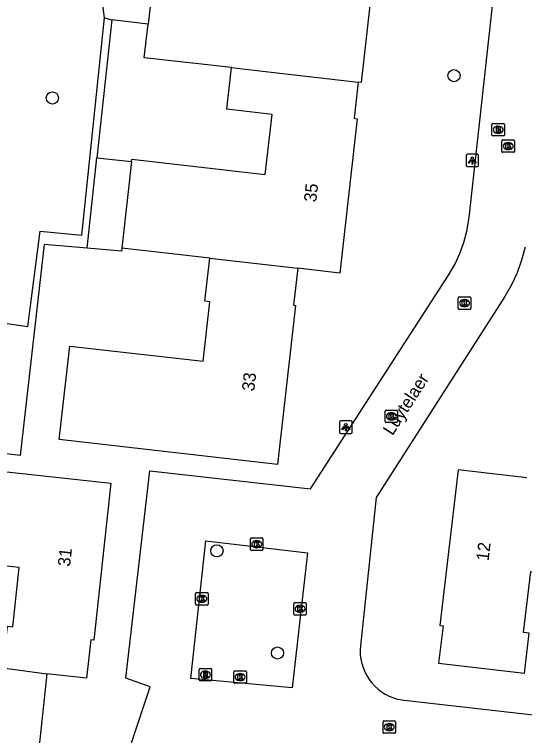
# Model space of a CAD drawing. Extents: x 162398 to 163643, y 386453 to 387397.
# Drawn here: x 162713.1 to 162754, y 386754.8 to 386812.7 of the extents above; entities that cross this region are included whole.
import ezdxf

# ---------------------------------------------------------------- set-up
doc = ezdxf.new("R2010")
doc.units = 0
for name, color, linetype in [('IMGEO_Boom', 7, 'Continuous'), ('IMGEO_Brandkraan', 7, 'Continuous'), ('IMGEO_Erf', 7, 'Continuous'), ('IMGEO_Groenvoorziening', 7, 'Continuous'), ('IMGEO_Kolk', 7, 'Continuous'), ('IMGEO_Lichtpunt', 7, 'Continuous'), ('IMGEO_Openbare_ruimte_label', 7, 'Continuous'), ('IMGEO_Pand', 7, 'Continuous'), ('IMGEO_Pand_nummerreeks', 7, 'Continuous'), ('IMGEO_Rijbaan_lokaal_open', 7, 'Continuous'), ('IMGEO_Rioolput', 7, 'Continuous')]:
    doc.layers.add(name, color=color, linetype=linetype)

msp = doc.modelspace()

# ---------------------------------------------------------------- linework, layer by layer
at = {"layer": 'IMGEO_Boom'}
for centre in [(162748.339, 386807.779), (162716.133, 386805.989), (162729.331, 386769.652), (162734.185, 386761.451)]:
    msp.add_circle(centre, 0.489, dxfattribs=at)
at = {"layer": 'IMGEO_Brandkraan'}
for p, q in [((162751.387, 386803.016), (162751.387, 386803.868)), ((162751.462, 386803.942), (162752.314, 386803.942)), ((162751.875, 386803.722), (162751.9, 386803.722)), ((162752.388, 386803.868), (162752.388, 386803.016)), ((162752.314, 386802.942), (162751.462, 386802.942)), ((162751.898, 386803.162), (162751.873, 386803.162))]:
    msp.add_line(p, q, dxfattribs=at)
for points in [[(162751.387, 386803.016), (162751.387, 386803.868)], [(162751.462, 386803.942), (162752.314, 386803.942)], [(162751.735, 386803.642), (162751.735, 386803.242), (162751.948, 386803.242)], [(162751.966, 386803.642), (162751.735, 386803.642)], [(162751.914, 386803.561), (162751.86, 386803.561), (162751.86, 386803.485)], [(162751.86, 386803.485), (162751.913, 386803.485)], [(162751.922, 386803.409), (162751.86, 386803.409), (162751.86, 386803.328)], [(162752.388, 386803.868), (162752.388, 386803.016)], [(162752.314, 386802.942), (162751.462, 386802.942)], [(162751.86, 386803.328), (162751.922, 386803.328)]]:
    msp.add_lwpolyline(points, dxfattribs=at)
for centre, radius, start, end in [((162751.464, 386803.866), 0.0765, 91.55205, 178.44795), ((162751.464, 386803.866), 0.0765, 91.55205, 178.44795), ((162751.915, 386803.523), 0.0379, 267.82845, 90.93552), ((162751.923, 386803.368), 0.0404, 269.87594, 90.50774), ((162751.97, 386803.497), 0.145, 59.4692, 91.53667), ((162751.995, 386803.544), 0.0922, 285.51372, 58.15012), ((162752, 386803.352), 0.105, 301.31148, 78.98903), ((162752.312, 386803.866), 0.0765, 1.55205, 88.44795), ((162752.312, 386803.866), 0.0765, 1.55205, 88.44795), ((162751.464, 386803.018), 0.0765, 181.55205, 268.44795), ((162751.464, 386803.018), 0.0765, 181.55205, 268.44795), ((162751.954, 386803.493), 0.251, 268.66757, 293.53466), ((162752.312, 386803.018), 0.0765, 271.55205, 358.44795), ((162752.312, 386803.018), 0.0765, 271.55205, 358.44795)]:
    msp.add_arc(centre, radius, start, end, dxfattribs=at)
for centre, major_axis, ratio, start_param, end_param in [((162751.874, 386803.442), (-0.387, 0.002), 0.722429, 4.712389, 7.853982), ((162751.899, 386803.442), (-0.39, 0.002), 0.717154, 1.570796, 4.712389)]:
    msp.add_ellipse(centre, major_axis=major_axis, ratio=ratio, start_param=start_param, end_param=end_param, dxfattribs=at)
at = {"layer": 'IMGEO_Erf'}
for points in [[(162719.699, 386801.186), (162722.483, 386800.889)], [(162721.695, 386793.931), (162721.679, 386793.689), (162718.928, 386793.933)]]:
    msp.add_lwpolyline(points, dxfattribs=at)
at = {"layer": 'IMGEO_Groenvoorziening'}
for points in [[(162720.322, 386812.426), (162717.906, 386831.341)], [(162706.544, 386788.745), (162714.158, 386787.653), (162715.148, 386795.305), (162718.501, 386794.992), (162720.322, 386812.426)], [(162720.889, 386812.262), (162719.699, 386801.186)], [(162720.322, 386812.426), (162720.889, 386812.262)], [(162723.806, 386811.913), (162720.889, 386812.262)], [(162718.928, 386793.933), (162719.699, 386801.186)], [(162718.928, 386793.933), (162715.482, 386794.238), (162713.546, 386777.288), (162703.465, 386778.487)]]:
    msp.add_lwpolyline(points, dxfattribs=at)
at = {"layer": 'IMGEO_Kolk'}
for p, q in [((162752.185, 386801.7), (162752.185, 386802.552)), ((162752.26, 386802.626), (162753.112, 386802.626)), ((162752.673, 386802.406), (162752.698, 386802.406)), ((162753.186, 386802.552), (162753.186, 386801.7)), ((162752.696, 386801.846), (162752.671, 386801.846)), ((162753.112, 386801.626), (162752.26, 386801.626)), ((162748.685, 386789.1), (162748.685, 386789.952)), ((162748.76, 386790.026), (162749.612, 386790.026)), ((162749.173, 386789.806), (162749.198, 386789.806)), ((162749.686, 386789.952), (162749.686, 386789.1)), ((162749.612, 386789.026), (162748.76, 386789.026)), ((162749.196, 386789.246), (162749.171, 386789.246)), ((162742.817, 386780.014), (162742.817, 386780.866)), ((162742.892, 386780.94), (162743.744, 386780.94)), ((162743.818, 386780.866), (162743.818, 386780.014)), ((162743.305, 386780.72), (162743.33, 386780.72)), ((162743.744, 386779.94), (162742.892, 386779.94)), ((162743.328, 386780.16), (162743.303, 386780.16)), ((162732.019, 386769.755), (162732.019, 386770.607)), ((162732.094, 386770.681), (162732.946, 386770.681)), ((162732.507, 386770.461), (162732.532, 386770.461)), ((162733.02, 386770.607), (162733.02, 386769.755)), ((162732.53, 386769.901), (162732.505, 386769.901)), ((162732.946, 386769.681), (162732.094, 386769.681)), ((162727.617, 386765.37), (162727.617, 386766.222)), ((162727.692, 386766.296), (162728.544, 386766.296)), ((162728.105, 386766.076), (162728.13, 386766.076)), ((162728.618, 386766.222), (162728.618, 386765.37)), ((162728.544, 386765.296), (162727.692, 386765.296)), ((162728.128, 386765.516), (162728.103, 386765.516)), ((162735.492, 386764.57), (162735.492, 386765.422)), ((162735.567, 386765.496), (162736.419, 386765.496)), ((162735.98, 386765.276), (162736.005, 386765.276)), ((162736.493, 386765.422), (162736.493, 386764.57)), ((162736.003, 386764.716), (162735.978, 386764.716)), ((162736.419, 386764.496), (162735.567, 386764.496)), ((162730.764, 386760.017), (162731.616, 386760.017)), ((162730.689, 386759.091), (162730.689, 386759.943)), ((162731.177, 386759.797), (162731.202, 386759.797)), ((162731.69, 386759.943), (162731.69, 386759.091)), ((162731.616, 386759.017), (162730.764, 386759.017)), ((162731.2, 386759.237), (162731.175, 386759.237)), ((162742.649, 386755.078), (162742.649, 386755.93)), ((162742.724, 386756.004), (162743.576, 386756.004)), ((162743.65, 386755.93), (162743.65, 386755.078)), ((162743.137, 386755.784), (162743.162, 386755.784)), ((162743.576, 386755.004), (162742.724, 386755.004)), ((162743.16, 386755.224), (162743.135, 386755.224))]:
    msp.add_line(p, q, dxfattribs=at)
for points in [[(162752.185, 386801.7), (162752.185, 386802.552)], [(162752.26, 386802.626), (162753.112, 386802.626)], [(162752.506, 386802.326), (162752.629, 386802.326), (162752.629, 386802.175), (162752.759, 386802.326), (162752.923, 386802.326), (162752.777, 386802.175), (162752.93, 386801.926), (162752.778, 386801.926), (162752.693, 386802.09), (162752.629, 386802.023), (162752.629, 386801.926), (162752.506, 386801.926), (162752.506, 386802.326)], [(162753.186, 386802.552), (162753.186, 386801.7)], [(162753.112, 386801.626), (162752.26, 386801.626)], [(162748.685, 386789.1), (162748.685, 386789.952)], [(162748.76, 386790.026), (162749.612, 386790.026)], [(162749.006, 386789.726), (162749.129, 386789.726), (162749.129, 386789.575), (162749.259, 386789.726), (162749.423, 386789.726), (162749.277, 386789.575), (162749.43, 386789.326), (162749.278, 386789.326), (162749.193, 386789.49), (162749.129, 386789.423), (162749.129, 386789.326), (162749.006, 386789.326), (162749.006, 386789.726)], [(162749.686, 386789.952), (162749.686, 386789.1)], [(162749.612, 386789.026), (162748.76, 386789.026)], [(162742.817, 386780.014), (162742.817, 386780.866)], [(162742.892, 386780.94), (162743.744, 386780.94)], [(162743.818, 386780.866), (162743.818, 386780.014)], [(162743.138, 386780.64), (162743.261, 386780.64), (162743.261, 386780.489), (162743.391, 386780.64), (162743.555, 386780.64), (162743.409, 386780.489), (162743.562, 386780.24), (162743.41, 386780.24), (162743.325, 386780.404), (162743.261, 386780.337), (162743.261, 386780.24), (162743.138, 386780.24), (162743.138, 386780.64)], [(162743.744, 386779.94), (162742.892, 386779.94)], [(162732.019, 386769.755), (162732.019, 386770.607)], [(162732.094, 386770.681), (162732.946, 386770.681)], [(162733.02, 386770.607), (162733.02, 386769.755)], [(162732.34, 386770.381), (162732.463, 386770.381), (162732.463, 386770.23), (162732.593, 386770.381), (162732.757, 386770.381), (162732.611, 386770.23), (162732.764, 386769.981), (162732.612, 386769.981), (162732.527, 386770.145), (162732.463, 386770.078), (162732.463, 386769.981), (162732.34, 386769.981), (162732.34, 386770.381)], [(162732.946, 386769.681), (162732.094, 386769.681)], [(162727.617, 386765.37), (162727.617, 386766.222)], [(162727.692, 386766.296), (162728.544, 386766.296)], [(162727.938, 386765.996), (162728.061, 386765.996), (162728.061, 386765.845), (162728.191, 386765.996), (162728.355, 386765.996), (162728.209, 386765.845), (162728.362, 386765.596), (162728.21, 386765.596), (162728.125, 386765.76), (162728.061, 386765.693), (162728.061, 386765.596), (162727.938, 386765.596), (162727.938, 386765.996)], [(162728.618, 386766.222), (162728.618, 386765.37)], [(162728.544, 386765.296), (162727.692, 386765.296)], [(162735.492, 386764.57), (162735.492, 386765.422)], [(162735.567, 386765.496), (162736.419, 386765.496)], [(162735.813, 386765.196), (162735.936, 386765.196), (162735.936, 386765.045), (162736.066, 386765.196), (162736.23, 386765.196), (162736.084, 386765.045), (162736.237, 386764.796), (162736.085, 386764.796), (162736, 386764.96), (162735.936, 386764.893), (162735.936, 386764.796), (162735.813, 386764.796), (162735.813, 386765.196)], [(162736.493, 386765.422), (162736.493, 386764.57)], [(162736.419, 386764.496), (162735.567, 386764.496)], [(162730.764, 386760.017), (162731.616, 386760.017)], [(162730.689, 386759.091), (162730.689, 386759.943)], [(162731.01, 386759.717), (162731.133, 386759.717), (162731.133, 386759.566), (162731.263, 386759.717), (162731.427, 386759.717), (162731.281, 386759.566), (162731.434, 386759.317), (162731.282, 386759.317), (162731.197, 386759.481), (162731.133, 386759.414), (162731.133, 386759.317), (162731.01, 386759.317), (162731.01, 386759.717)], [(162731.69, 386759.943), (162731.69, 386759.091)], [(162731.616, 386759.017), (162730.764, 386759.017)], [(162742.649, 386755.078), (162742.649, 386755.93)], [(162742.724, 386756.004), (162743.576, 386756.004)], [(162743.65, 386755.93), (162743.65, 386755.078)], [(162742.97, 386755.704), (162743.093, 386755.704), (162743.093, 386755.553), (162743.223, 386755.704), (162743.387, 386755.704), (162743.241, 386755.553), (162743.394, 386755.304), (162743.242, 386755.304), (162743.157, 386755.468), (162743.093, 386755.401), (162743.093, 386755.304), (162742.97, 386755.304), (162742.97, 386755.704)], [(162743.576, 386755.004), (162742.724, 386755.004)]]:
    msp.add_lwpolyline(points, dxfattribs=at)
for centre, start, end in [((162752.262, 386802.55), 91.55205, 178.44795), ((162752.262, 386802.55), 91.55205, 178.44795), ((162753.11, 386802.55), 1.55205, 88.44795), ((162753.11, 386802.55), 1.55205, 88.44795), ((162752.262, 386801.702), 181.55205, 268.44795), ((162752.262, 386801.702), 181.55205, 268.44795), ((162753.11, 386801.702), 271.55205, 358.44795), ((162753.11, 386801.702), 271.55205, 358.44795), ((162748.762, 386789.95), 91.55205, 178.44795), ((162748.762, 386789.95), 91.55205, 178.44795), ((162749.61, 386789.95), 1.55205, 88.44795), ((162749.61, 386789.95), 1.55205, 88.44795), ((162748.762, 386789.102), 181.55205, 268.44795), ((162748.762, 386789.102), 181.55205, 268.44795), ((162749.61, 386789.102), 271.55205, 358.44795), ((162749.61, 386789.102), 271.55205, 358.44795), ((162742.894, 386780.864), 91.55205, 178.44795), ((162742.894, 386780.864), 91.55205, 178.44795), ((162743.742, 386780.864), 1.55205, 88.44795), ((162743.742, 386780.864), 1.55205, 88.44795), ((162742.894, 386780.016), 181.55205, 268.44795), ((162742.894, 386780.016), 181.55205, 268.44795), ((162743.742, 386780.016), 271.55205, 358.44795), ((162743.742, 386780.016), 271.55205, 358.44795), ((162732.096, 386770.605), 91.55205, 178.44795), ((162732.096, 386770.605), 91.55205, 178.44795), ((162732.944, 386770.605), 1.55205, 88.44795), ((162732.944, 386770.605), 1.55205, 88.44795), ((162732.096, 386769.757), 181.55205, 268.44795), ((162732.096, 386769.757), 181.55205, 268.44795), ((162732.944, 386769.757), 271.55205, 358.44795), ((162732.944, 386769.757), 271.55205, 358.44795), ((162727.694, 386766.22), 91.55205, 178.44795), ((162727.694, 386766.22), 91.55205, 178.44795), ((162728.542, 386766.22), 1.55205, 88.44795), ((162728.542, 386766.22), 1.55205, 88.44795), ((162727.694, 386765.372), 181.55205, 268.44795), ((162727.694, 386765.372), 181.55205, 268.44795), ((162728.542, 386765.372), 271.55205, 358.44795), ((162728.542, 386765.372), 271.55205, 358.44795), ((162735.569, 386765.42), 91.55205, 178.44795), ((162735.569, 386765.42), 91.55205, 178.44795), ((162736.417, 386765.42), 1.55205, 88.44795), ((162736.417, 386765.42), 1.55205, 88.44795), ((162735.569, 386764.572), 181.55205, 268.44795), ((162735.569, 386764.572), 181.55205, 268.44795), ((162736.417, 386764.572), 271.55205, 358.44795), ((162736.417, 386764.572), 271.55205, 358.44795), ((162730.766, 386759.941), 91.55205, 178.44795), ((162730.766, 386759.941), 91.55205, 178.44795), ((162731.614, 386759.941), 1.55205, 88.44795), ((162731.614, 386759.941), 1.55205, 88.44795), ((162730.766, 386759.093), 181.55205, 268.44795), ((162730.766, 386759.093), 181.55205, 268.44795), ((162731.614, 386759.093), 271.55205, 358.44795), ((162731.614, 386759.093), 271.55205, 358.44795), ((162742.726, 386755.928), 91.55205, 178.44795), ((162742.726, 386755.928), 91.55205, 178.44795), ((162743.574, 386755.928), 1.55205, 88.44795), ((162743.574, 386755.928), 1.55205, 88.44795), ((162742.726, 386755.08), 181.55205, 268.44795), ((162742.726, 386755.08), 181.55205, 268.44795), ((162743.574, 386755.08), 271.55205, 358.44795), ((162743.574, 386755.08), 271.55205, 358.44795)]:
    msp.add_arc(centre, 0.0765, start, end, dxfattribs=at)
for centre, major_axis, ratio, start_param, end_param in [((162752.672, 386802.126), (-0.387, 0.002), 0.722429, 4.712389, 7.853982), ((162752.697, 386802.126), (-0.39, 0.002), 0.717154, 1.570796, 4.712389), ((162749.172, 386789.526), (-0.387, 0.002), 0.722429, 4.712389, 7.853982), ((162749.197, 386789.526), (-0.39, 0.002), 0.717154, 1.570796, 4.712389), ((162743.304, 386780.44), (-0.387, 0.002), 0.722429, 4.712389, 7.853982), ((162743.329, 386780.44), (-0.39, 0.002), 0.717154, 1.570796, 4.712389), ((162732.506, 386770.181), (-0.387, 0.002), 0.722429, 4.712389, 7.853982), ((162732.531, 386770.181), (-0.39, 0.002), 0.717154, 1.570796, 4.712389), ((162728.104, 386765.796), (-0.387, 0.002), 0.722429, 4.712389, 7.853982), ((162728.129, 386765.796), (-0.39, 0.002), 0.717154, 1.570796, 4.712389), ((162735.979, 386764.996), (-0.387, 0.002), 0.722429, 4.712389, 7.853982), ((162736.004, 386764.996), (-0.39, 0.002), 0.717154, 1.570796, 4.712389), ((162731.176, 386759.517), (-0.387, 0.002), 0.722429, 4.712389, 7.853982), ((162731.201, 386759.517), (-0.39, 0.002), 0.717154, 1.570796, 4.712389), ((162743.136, 386755.504), (-0.387, 0.002), 0.722429, 4.712389, 7.853982), ((162743.161, 386755.504), (-0.39, 0.002), 0.717154, 1.570796, 4.712389)]:
    msp.add_ellipse(centre, major_axis=major_axis, ratio=ratio, start_param=start_param, end_param=end_param, dxfattribs=at)
at = {"layer": 'IMGEO_Lichtpunt'}
for p, q in [((162749.316, 386801.379), (162749.316, 386800.572)), ((162749.316, 386801.379), (162749.316, 386800.572)), ((162750.218, 386801.474), (162749.41, 386801.474)), ((162750.218, 386801.474), (162749.41, 386801.474)), ((162750.312, 386800.572), (162750.312, 386801.379)), ((162750.312, 386800.572), (162750.312, 386801.379)), ((162749.41, 386800.478), (162750.218, 386800.478)), ((162749.41, 386800.478), (162750.218, 386800.478)), ((162739.169, 386779.976), (162739.169, 386779.169)), ((162739.169, 386779.976), (162739.169, 386779.169)), ((162740.071, 386780.071), (162739.263, 386780.071)), ((162740.071, 386780.071), (162739.263, 386780.071)), ((162740.165, 386779.169), (162740.165, 386779.976)), ((162740.165, 386779.169), (162740.165, 386779.976)), ((162739.263, 386779.075), (162740.071, 386779.075)), ((162739.263, 386779.075), (162740.071, 386779.075))]:
    msp.add_line(p, q, dxfattribs=at)
for points in [[(162749.69, 386801.043), (162749.729, 386801.015), (162749.541, 386800.753), (162749.503, 386800.78), (162749.69, 386801.043)], [(162749.792, 386800.995), (162749.839, 386800.995), (162749.839, 386800.673), (162749.792, 386800.673), (162749.792, 386800.995)], [(162749.902, 386801.015), (162749.94, 386801.042), (162750.127, 386800.78), (162750.088, 386800.752), (162749.902, 386801.015)], [(162739.543, 386779.64), (162739.582, 386779.612), (162739.394, 386779.35), (162739.356, 386779.377), (162739.543, 386779.64)], [(162739.645, 386779.592), (162739.692, 386779.592), (162739.692, 386779.27), (162739.645, 386779.27), (162739.645, 386779.592)], [(162739.755, 386779.612), (162739.793, 386779.639), (162739.98, 386779.377), (162739.941, 386779.349), (162739.755, 386779.612)]]:
    msp.add_lwpolyline(points, dxfattribs=at)
for centre in [(162749.815, 386801.177), (162739.668, 386779.774)]:
    msp.add_circle(centre, 0.0994, dxfattribs=at)
for centre, start, end in [((162749.41, 386801.379), 90, 180), ((162749.41, 386801.379), 90, 180), ((162750.218, 386801.379), 0, 90), ((162750.218, 386801.379), 0, 90), ((162749.41, 386800.572), 180, 270), ((162749.41, 386800.572), 180, 270), ((162750.218, 386800.572), 270, 0), ((162750.218, 386800.572), 270, 360), ((162739.263, 386779.976), 90, 180), ((162739.263, 386779.976), 90, 180), ((162740.071, 386779.976), 0, 90), ((162740.071, 386779.976), 0, 90), ((162739.263, 386779.169), 180, 270), ((162739.263, 386779.169), 180, 270), ((162740.071, 386779.169), 270, 0), ((162740.071, 386779.169), 270, 360)]:
    msp.add_arc(centre, 0.0946, start, end, dxfattribs=at)
at = {"layer": 'IMGEO_Pand'}
for points in [[(162742.384, 386822.586), (162742.05, 386819.642), (162742.29, 386819.615), (162740.886, 386807.22), (162740.651, 386807.247)], [(162724.311, 386816.368), (162723.806, 386811.913)], [(162730.493, 386808.425), (162723.501, 386809.217), (162723.806, 386811.913)], [(162722.483, 386800.889), (162722.503, 386801.065), (162733.21, 386799.852), (162733.755, 386804.66), (162733.31, 386804.711), (162730.114, 386805.077), (162730.493, 386808.425)], [(162730.493, 386808.425), (162733.689, 386808.063), (162740.651, 386807.247)], [(162740.651, 386807.247), (162740.323, 386804.356), (162740.585, 386804.326), (162739.182, 386791.94), (162735.819, 386792.321)], [(162722.483, 386800.889), (162721.695, 386793.931)], [(162728.747, 386793.132), (162721.695, 386793.931)], [(162735.819, 386792.321), (162735.482, 386789.349), (162735.636, 386789.332), (162734.191, 386776.585), (162716.674, 386778.57), (162717.524, 386786.073), (162728.223, 386784.86), (162728.764, 386789.631), (162728.356, 386789.678), (162728.747, 386793.132)], [(162728.747, 386793.132), (162735.819, 386792.321)], [(162712.166, 386760.258), (162712.529, 386763.609), (162712.964, 386763.562), (162713.476, 386768.302), (162702.809, 386769.455), (162703.618, 386776.944), (162720.813, 386775.087), (162719.451, 386762.48), (162719.207, 386762.507), (162718.875, 386759.435), (162715.694, 386759.778)], [(162754.188, 386775.517), (162748.667, 386776.161), (162747.209, 386763.667), (162747.46, 386763.638), (162747.108, 386760.627), (162753.99, 386759.823), (162754.364, 386763.032), (162753.919, 386763.084), (162754.491, 386767.985), (162765.139, 386766.742), (162765.188, 386767.161)], [(162712.166, 386760.258), (162715.694, 386759.778)], [(162715.694, 386759.778), (162714.638, 386750), (162714.352, 386747.357), (162714.084, 386747.386), (162713.763, 386744.408), (162710.569, 386744.753)]]:
    msp.add_lwpolyline(points, dxfattribs=at)
at = {"layer": 'IMGEO_Rijbaan_lokaal_open'}
for points in [[(162712.707, 386725.029), (162721.053, 386750), (162723.976, 386758.744), (162722.022, 386759.421), (162723.941, 386776.08), (162736.827, 386774.61), (162747.949, 386791.857), (162748.421, 386792.667), (162748.819, 386793.516), (162749.139, 386794.397), (162749.38, 386795.303), (162749.538, 386796.228), (162749.557, 386796.385), (162751.861, 386817.275), (162749.46, 386818.878), (162750.034, 386824.476)], [(162754.038, 386794.013), (162753.765, 386792.973), (162753.401, 386791.961), (162752.948, 386790.986), (162752.41, 386790.056), (162742.09, 386773.927), (162740.835, 386762.022), (162740.814, 386761.668), (162740.824, 386761.313), (162740.866, 386760.961), (162740.939, 386760.614), (162741.043, 386760.275), (162741.177, 386759.946), (162741.339, 386759.631), (162741.53, 386759.332), (162741.746, 386759.05), (162741.986, 386758.789), (162742.249, 386758.551), (162742.532, 386758.337), (162742.833, 386758.149), (162743.149, 386757.989), (162743.479, 386757.858), (162743.819, 386757.757), (162744.167, 386757.686), (162744.332, 386757.664), (162766.009, 386755.197)], [(162727.233, 386759.408), (162728.444, 386770.449), (162736.601, 386769.477), (162735.363, 386758.662), (162727.233, 386759.408)]]:
    msp.add_lwpolyline(points, dxfattribs=at)
at = {"layer": 'IMGEO_Rioolput'}
for p, q in [((162727.903, 386759.283), (162727.903, 386760.135)), ((162727.978, 386760.209), (162728.83, 386760.209)), ((162728.391, 386759.989), (162728.416, 386759.989)), ((162728.904, 386760.135), (162728.904, 386759.283)), ((162728.414, 386759.429), (162728.389, 386759.429)), ((162728.83, 386759.209), (162727.978, 386759.209))]:
    msp.add_line(p, q, dxfattribs=at)
for points in [[(162727.903, 386759.283), (162727.903, 386760.135)], [(162727.978, 386760.209), (162728.83, 386760.209)], [(162728.904, 386760.135), (162728.904, 386759.283)], [(162728.492, 386759.907), (162728.24, 386759.909), (162728.24, 386759.509)], [(162728.24, 386759.509), (162728.364, 386759.509), (162728.364, 386759.671), (162728.375, 386759.671)], [(162728.418, 386759.828), (162728.364, 386759.828), (162728.364, 386759.747)], [(162728.364, 386759.747), (162728.416, 386759.747)], [(162728.422, 386759.642), (162728.493, 386759.509), (162728.633, 386759.509), (162728.568, 386759.635)], [(162728.83, 386759.209), (162727.978, 386759.209)]]:
    msp.add_lwpolyline(points, dxfattribs=at)
for centre, radius, start, end in [((162727.98, 386760.133), 0.0765, 91.55205, 178.44795), ((162727.98, 386760.133), 0.0765, 91.55205, 178.44795), ((162728.828, 386760.133), 0.0765, 1.55205, 88.44795), ((162728.828, 386760.133), 0.0765, 1.55205, 88.44795), ((162728.374, 386759.618), 0.0533, 26.02933, 88.69889), ((162728.4, 386759.936), 0.19, 274.7715, 282.96867), ((162728.424, 386759.732), 0.0964, 77.00612, 93.18647), ((162728.438, 386759.789), 0.0378, 276.66336, 79.67722), ((162728.491, 386759.797), 0.109, 350.36119, 89.41601), ((162728.489, 386759.797), 0.112, 277.58423, 350.98172), ((162728.473, 386759.582), 0.108, 29.51342, 73.79051), ((162727.98, 386759.285), 0.0765, 181.55205, 268.44795), ((162727.98, 386759.285), 0.0765, 181.55205, 268.44795), ((162728.828, 386759.285), 0.0765, 271.55205, 358.44795), ((162728.828, 386759.285), 0.0765, 271.55205, 358.44795)]:
    msp.add_arc(centre, radius, start, end, dxfattribs=at)
for centre, major_axis, ratio, start_param, end_param in [((162728.39, 386759.709), (-0.387, 0.002), 0.722429, 4.712389, 7.853982), ((162728.415, 386759.709), (-0.39, 0.002), 0.717154, 1.570796, 4.712389)]:
    msp.add_ellipse(centre, major_axis=major_axis, ratio=ratio, start_param=start_param, end_param=end_param, dxfattribs=at)

# ---------------------------------------------------------------- texts
at = {"layer": 'IMGEO_Openbare_ruimte_label'}
msp.add_text('Luytelaer', height=1, rotation=57.37496, dxfattribs=at).set_placement((162743.411, 386778.841))
at = {"layer": 'IMGEO_Pand_nummerreeks'}
for s, rotation, p in [('35', 83.53725, (162737.287, 386797.595)), ('33', 83.53256, (162732.317, 386782.421)), ('12', 83.34244, (162751.11, 386768.801)), ('31', 83.83395, (162717.55, 386768.345))]:
    msp.add_text(s, height=1, rotation=rotation, dxfattribs=at).set_placement(p)

doc.saveas('drawing.dxf')
